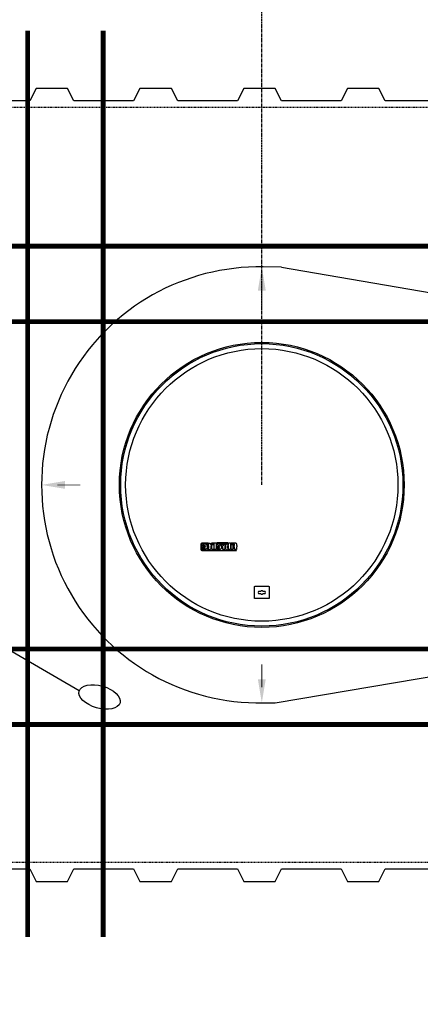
# Model space of a CAD drawing. Extents: x 1529 to 4201, y -422 to 622.
# Tile 352 of 460: x 3335 to 3399, y -16 to 141. Entities that reach past the tile are written whole.
import ezdxf

# ---------------------------------------------------------------- set-up
doc = ezdxf.new("R2010")
doc.units = 0
doc.header["$MEASUREMENT"] = 0
doc.header["$PDSIZE"] = 1
for name, pattern in [('CENTER1', [0.6625, 0.5, -0.075, 0.0125, -0.075]), ('HIDDEN3', [0.1875, 0.125, -0.0625]), ('TANK-SLAB$0$DASHED', [0.75, 0.5, -0.25])]:
    doc.linetypes.add(name, pattern=pattern)
doc.layers.get('0').update_dxf_attribs({"linetype": 'CONTINUOUS'})
doc.layers.get('DEFPOINTS').update_dxf_attribs({"linetype": 'CONTINUOUS'})
for name, color, linetype in [('CENTERLINE', 3, 'CENTER1'), ('DIM', 3, 'CONTINUOUS'), ('REBAR', 4, 'TANK-SLAB$0$DASHED'), ('TANK-MANHOLE-COVER-40', 2, 'CONTINUOUS'), ('TANK-SLOPE', 3, 'CONTINUOUS'), ('TANK-UST', 5, 'CONTINUOUS'), ('TEXT', 3, 'CONTINUOUS')]:
    doc.layers.add(name, color=color, linetype=linetype)
doc.styles.add('SIMPLEX', font='simplex')
doc.dimstyles.new('DIM48', dxfattribs={"dimscale": 48, "dimtxt": 0.09375, "dimasz": 0.09375, "dimexe": 0.0625, "dimexo": 0.0625, "dimgap": 0.0625, "dimtad": 1, "dimdec": 4, "dimzin": 3, "dimdsep": 46, "dimlunit": 4, "dimtxsty": 'SIMPLEX', "dimcen": 0, "dimclrd": 3, "dimclre": 3, "dimclrt": 3, "dimadec": 0, "dimazin": 0, "dimtfac": 1, "dimtdec": 4, "dimtofl": 0, "dimtmove": 2, "dimatfit": 3, "dimfxl": 1, "dimfrac": 2, "dimtolj": 1, "dimtzin": 3, "dimarcsym": 0})

# ---------------------------------------------------------------- blocks, each defined once
blk = doc.blocks.new('*D89')
at = {"layer": 'DEFPOINTS', "color": 0, "transparency": 16777216}
for p in [(3182.92, 3.68), (3262.32, 3.68), (3421.12, -32.32)]:
    blk.add_point(p, dxfattribs=at)
at = {"layer": 'DIM', "color": 3, "lineweight": -2, "transparency": 16777216}
for p, q in [((3259.32, 3.68), (3179.92, 3.68)), ((3182.92, -27.82), (3182.92, -0.82)), ((3418.12, -32.32), (3179.92, -32.32))]:
    blk.add_line(p, q, dxfattribs=at)
at = {"layer": 'DIM', "color": 3, "transparency": 16777216}
for points in [[(3182.17, -0.82), (3183.67, -0.82), (3182.92, 3.68)], [(3182.17, -27.82), (3183.67, -27.82), (3182.92, -32.32)]]:
    blk.add_solid(points, dxfattribs=at)
at = {"layer": 'DIM', "color": 3, "transparency": 16777216, "insert": (3177.24, -14.32), "char_height": 4.5, "attachment_point": 5, "rotation": 90, "style": 'SIMPLEX'}
blk.add_mtext('\\A1;3\'-0"', dxfattribs=at)
blk = doc.blocks.new('*D106')
at = {"color": 3, "lineweight": -2, "transparency": 16777216}
for p, q in [((3313.57, 107.68), (3313.57, 196.62)), ((3780.89, 107.62), (3780.89, 196.62)), ((3318.07, 193.62), (3776.39, 193.62))]:
    blk.add_line(p, q, dxfattribs=at)
at = {"color": 3, "transparency": 16777216}
for points in [[(3318.07, 194.37), (3318.07, 192.87), (3313.57, 193.62)], [(3776.39, 194.37), (3776.39, 192.87), (3780.89, 193.62)]]:
    blk.add_solid(points, dxfattribs=at)
at = {"layer": 'DEFPOINTS', "color": 0, "transparency": 16777216}
for p in [(3780.89, 193.62), (3313.57, 104.68), (3780.89, 104.62)]:
    blk.add_point(p, dxfattribs=at)
at = {"color": 3, "transparency": 16777216, "insert": (3547.23, 199.3), "char_height": 4.5, "attachment_point": 5, "style": 'SIMPLEX'}
blk.add_mtext('\\A1;38\'-10"', dxfattribs=at)

msp = doc.modelspace()

# ---------------------------------------------------------------- linework, layer by layer
at = {"layer": 'CENTERLINE'}
msp.add_line((3373.94747, 66.6856), (3373.94747, 229.45435), dxfattribs=at)
at = {"layer": 'REBAR', "const_width": 0.75}
for points in [[(3336.7237, 138.87712), (3336.71955, -5.13243)], [(3336.7237, 138.87712), (3336.71955, -5.13243)], [(3348.7237, 138.87678), (3348.71955, -5.13277)], [(3348.7237, 138.87678), (3348.71955, -5.13277)], [(3433.56609, 104.62092), (3313.56643, 104.62092)], [(3433.56643, 92.62092), (3313.56643, 92.62092)], [(3433.56643, 40.62092), (3313.56643, 40.62092)], [(3433.56643, 28.62092), (3313.56643, 28.62092)]]:
    msp.add_lwpolyline(points, dxfattribs=at)
at = {"layer": 'TANK-MANHOLE-COVER-40', "color": 2}
for points in [[(3365.4102, 57.48548), (3365.4102, 57.40206), (3364.4777, 57.40206, 0.414213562), (3364.39918, 57.32354), (3364.39918, 56.36109, 0.414213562), (3364.4777, 56.28257), (3369.94543, 56.28257), (3369.8825, 56.19915), (3364.4826, 56.19915, -0.414213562), (3364.31575, 56.366), (3364.31575, 57.31863, -0.414213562), (3364.4826, 57.48548)], [(3364.95335, 56.67678), (3364.95335, 56.75015), (3364.48677, 56.75015), (3364.47929, 56.77276), (3364.47578, 56.7938), (3364.47071, 56.8273), (3364.46759, 56.85263), (3364.46642, 56.87678), (3364.46552, 56.90596, -1), (3365.2637, 56.90596), (3365.26318, 56.86601), (3365.26225, 56.81703), (3365.26318, 56.77544), (3365.25578, 56.72276), (3365.24838, 56.67747), (3365.23913, 56.63588), (3365.22155, 56.58782), (3365.20583, 56.55917), (3365.18455, 56.5296), (3365.1642, 56.50187), (3365.13645, 56.47415), (3365.10778, 56.45289), (3365.07355, 56.43071), (3365.03933, 56.41407), (3364.99493, 56.39744), (3364.94683, 56.38727), (3364.88855, 56.3808), (3364.8275, 56.37988), (3364.77571, 56.37988), (3364.71928, 56.38357), (3364.67581, 56.38912), (3364.64066, 56.39374), (3364.60921, 56.40206), (3364.57683, 56.40945), (3364.54076, 56.42054), (3364.53334, 56.424), (3364.49776, 56.61847), (3364.54929, 56.604), (3364.57677, 56.59576), (3364.60517, 56.58844), (3364.64364, 56.58112), (3364.68669, 56.57654), (3364.73891, 56.57471), (3364.77738, 56.5738), (3364.82043, 56.57746), (3364.85524, 56.58387), (3364.89005, 56.59576), (3364.91662, 56.6159), (3364.93408, 56.63342), (3364.9486, 56.65848)], [(3364.71254, 56.90596), (3364.71254, 56.94064, -1), (3364.9793, 56.94064), (3364.9793, 56.90596)], [(3365.30938, 56.42165), (3365.30938, 56.5852), (3365.4462, 56.5852, 0.414213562), (3365.52962, 56.66863), (3365.52962, 56.98577), (3365.30938, 56.98577), (3365.30938, 57.26648), (3365.52962, 57.26648), (3365.52962, 57.4404), (3365.68904, 57.4404, 0.161867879), (3365.95101, 57.13751), (3365.95101, 56.98451), (3365.83961, 56.98451), (3365.83961, 56.54979), (3365.83339, 56.51735), (3365.82585, 56.49186), (3365.81426, 56.47158), (3365.79918, 56.45362), (3365.78179, 56.43682), (3365.7615, 56.42002), (3365.74294, 56.40785), (3365.70004, 56.39048), (3365.66351, 56.38352), (3365.63162, 56.38005), (3365.60437, 56.38005), (3365.56784, 56.38005), (3365.53015, 56.38005), (3365.49884, 56.38236), (3365.46638, 56.38642), (3365.44028, 56.39163), (3365.41187, 56.39859), (3365.3823, 56.40496), (3365.3452, 56.41365)], [(3366.24002, 57.29385), (3366.04921, 57.29385, -0.414213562), (3365.98962, 57.35344), (3365.98962, 57.42589, -0.414213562), (3366.04921, 57.48548), (3366.24002, 57.48548, -0.414213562), (3366.29961, 57.42589), (3366.29961, 57.35344, -0.414213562)], [(3366.76381, 56.61847), (3366.81534, 56.604), (3366.84282, 56.59576), (3366.87122, 56.58844), (3366.90969, 56.58112), (3366.95275, 56.57654), (3367.00496, 56.57471), (3367.04343, 56.5738), (3367.08649, 56.57746), (3367.1213, 56.58387), (3367.15611, 56.59576), (3367.18267, 56.6159), (3367.20013, 56.63342), (3367.21465, 56.65848), (3367.21941, 56.67678), (3367.21941, 56.75015), (3366.75283, 56.75015), (3366.74535, 56.77276), (3366.74184, 56.7938), (3366.73677, 56.8273), (3366.73365, 56.85263), (3366.73248, 56.87678), (3366.73157, 56.90596, -1), (3367.52976, 56.90596), (3367.52923, 56.86601), (3367.52831, 56.81703), (3367.52923, 56.77544), (3367.52183, 56.72276), (3367.51443, 56.67747), (3367.50518, 56.63588), (3367.48761, 56.58782), (3367.47188, 56.55917), (3367.45061, 56.5296), (3367.43026, 56.50187), (3367.40251, 56.47415), (3367.37383, 56.45289), (3367.33961, 56.43071), (3367.30538, 56.41407), (3367.26098, 56.39744), (3367.21288, 56.38727), (3367.15461, 56.3808), (3367.09356, 56.37988), (3367.04176, 56.37988), (3366.98533, 56.38357), (3366.94186, 56.38912), (3366.90671, 56.39374), (3366.87526, 56.40206), (3366.84288, 56.40945), (3366.80681, 56.42054), (3366.79939, 56.424)], [(3366.9786, 56.90596), (3366.9786, 56.94064, -1), (3367.24536, 56.94064), (3367.24536, 56.90596)], [(3369.30047, 57.29385), (3369.10966, 57.29385, -0.414213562), (3369.05007, 57.35344), (3369.05007, 57.42589, -0.414213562), (3369.10966, 57.48548), (3369.30047, 57.48548, -0.414213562), (3369.36006, 57.42589), (3369.36006, 57.35344, -0.414213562)]]:
    msp.add_lwpolyline(points, format="xyb", close=True, dxfattribs=at)
for points in [[(3366.29961, 56.39837), (3365.98962, 56.39837), (3365.98962, 57.23763), (3366.29961, 57.23763)], [(3366.68519, 56.39837), (3366.3752, 56.39837), (3366.3752, 57.48548), (3366.68519, 57.48548)], [(3368.52983, 57.40206), (3368.52983, 57.48548), (3366.81158, 57.48548), (3366.81158, 57.40206)], [(3368.45447, 56.79735), (3368.45463, 56.79475), (3368.45479, 56.79211), (3368.45497, 56.78943), (3368.45516, 56.78673), (3368.45536, 56.784), (3368.45555, 56.78126), (3368.45575, 56.77851), (3368.45594, 56.77575), (3368.45613, 56.77299), (3368.45631, 56.77022), (3368.45652, 56.76743), (3368.45674, 56.76459), (3368.45699, 56.76171), (3368.45728, 56.75877), (3368.45762, 56.75576), (3368.45801, 56.75266), (3368.45847, 56.74947), (3368.45899, 56.74621), (3368.45956, 56.74289), (3368.46018, 56.73955), (3368.46085, 56.73619), (3368.46155, 56.73284), (3368.46228, 56.72953), (3368.46304, 56.72627), (3368.46383, 56.72308), (3368.46463, 56.71997), (3368.46546, 56.71693), (3368.46633, 56.71396), (3368.46722, 56.71106), (3368.46815, 56.70822), (3368.46912, 56.70545), (3368.47014, 56.70274), (3368.47119, 56.7001), (3368.4723, 56.69751), (3368.47346, 56.69497), (3368.47466, 56.69249), (3368.47592, 56.69005), (3368.47724, 56.68766), (3368.47861, 56.68531), (3368.48004, 56.683), (3368.48153, 56.68073), (3368.48308, 56.6785), (3368.48469, 56.67632), (3368.48636, 56.67419), (3368.48808, 56.67212), (3368.48986, 56.67012), (3368.49169, 56.66819), (3368.49357, 56.66635), (3368.49551, 56.66458), (3368.4975, 56.6629), (3368.49955, 56.66129), (3368.50168, 56.65976), (3368.50388, 56.65828), (3368.50616, 56.65686), (3368.50853, 56.6555), (3368.511, 56.65418), (3368.51357, 56.6529), (3368.51622, 56.65167), (3368.51896, 56.6505), (3368.52176, 56.64939), (3368.52462, 56.64835), (3368.52752, 56.64738), (3368.53046, 56.6465), (3368.53341, 56.64571), (3368.53638, 56.64502), (3368.53936, 56.64443), (3368.54235, 56.64393), (3368.54534, 56.64352), (3368.54834, 56.64321), (3368.55134, 56.64299), (3368.55434, 56.64286), (3368.55735, 56.64282), (3368.56035, 56.64286), (3368.56336, 56.64299), (3368.56636, 56.64321), (3368.56936, 56.64352), (3368.57235, 56.64393), (3368.57534, 56.64443), (3368.57831, 56.64502), (3368.58128, 56.64571), (3368.58424, 56.6465), (3368.58718, 56.64738), (3368.59008, 56.64835), (3368.59294, 56.64939), (3368.59574, 56.6505), (3368.59847, 56.65167), (3368.60113, 56.6529), (3368.60369, 56.65418), (3368.60616, 56.6555), (3368.60853, 56.65686), (3368.61082, 56.65828), (3368.61302, 56.65976), (3368.61514, 56.66129), (3368.6172, 56.6629), (3368.61919, 56.66458), (3368.62112, 56.66635), (3368.62301, 56.66819), (3368.62484, 56.67012), (3368.62661, 56.67212), (3368.62834, 56.67419), (3368.63, 56.67632), (3368.63161, 56.6785), (3368.63316, 56.68073), (3368.63465, 56.683), (3368.63609, 56.68531), (3368.63746, 56.68766), (3368.63877, 56.69005), (3368.64003, 56.69249), (3368.64124, 56.69497), (3368.6424, 56.69751), (3368.6435, 56.7001), (3368.64456, 56.70274), (3368.64557, 56.70545), (3368.64654, 56.70822), (3368.64747, 56.71106), (3368.64837, 56.71396), (3368.64923, 56.71693), (3368.65006, 56.71997), (3368.65087, 56.72308), (3368.65165, 56.72627), (3368.65241, 56.72953), (3368.65315, 56.73284), (3368.65385, 56.73619), (3368.65451, 56.73955), (3368.65513, 56.74289), (3368.65571, 56.74621), (3368.65623, 56.74947), (3368.65668, 56.75266), (3368.65708, 56.75576), (3368.65742, 56.75877), (3368.65771, 56.76171), (3368.65796, 56.76459), (3368.65818, 56.76743), (3368.65838, 56.77022), (3368.65857, 56.77299), (3368.65876, 56.77575), (3368.65895, 56.77851), (3368.65914, 56.78126), (3368.65934, 56.784), (3368.65953, 56.78673), (3368.65972, 56.78943), (3368.6599, 56.79211), (3368.66007, 56.79475), (3368.66023, 56.79735), (3368.66036, 56.79992), (3368.66048, 56.80245), (3368.66059, 56.80494), (3368.66067, 56.80741), (3368.66074, 56.80985), (3368.66079, 56.81228), (3368.66082, 56.8147), (3368.66083, 56.81712), (3368.66082, 56.81953), (3368.66079, 56.82195), (3368.66074, 56.82438), (3368.66067, 56.82683), (3368.66059, 56.82929), (3368.66048, 56.83179), (3368.66036, 56.83431), (3368.66023, 56.83688), (3368.66007, 56.83948), (3368.6599, 56.84213), (3368.65972, 56.8448), (3368.65953, 56.84751), (3368.65934, 56.85023), (3368.65914, 56.85297), (3368.65895, 56.85572), (3368.65876, 56.85848), (3368.65857, 56.86124), (3368.65838, 56.86401), (3368.65818, 56.86681), (3368.65796, 56.86964), (3368.65771, 56.87252), (3368.65742, 56.87546), (3368.65708, 56.87847), (3368.65668, 56.88157), (3368.65623, 56.88476), (3368.65571, 56.88802), (3368.65513, 56.89134), (3368.65451, 56.89469), (3368.65385, 56.89804), (3368.65315, 56.90139), (3368.65241, 56.9047), (3368.65165, 56.90796), (3368.65087, 56.91115), (3368.65006, 56.91426), (3368.64923, 56.9173), (3368.64837, 56.92027), (3368.64747, 56.92318), (3368.64654, 56.92601), (3368.64557, 56.92878), (3368.64456, 56.93149), (3368.6435, 56.93414), (3368.6424, 56.93673), (3368.64124, 56.93926), (3368.64003, 56.94174), (3368.63877, 56.94418), (3368.63746, 56.94657), (3368.63609, 56.94892), (3368.63465, 56.95123), (3368.63316, 56.9535), (3368.63161, 56.95573), (3368.63, 56.95792), (3368.62834, 56.96004), (3368.62661, 56.96211), (3368.62484, 56.96411), (3368.62301, 56.96604), (3368.62112, 56.96789), (3368.61919, 56.96965), (3368.6172, 56.97133), (3368.61514, 56.97294), (3368.61302, 56.97448), (3368.61082, 56.97595), (3368.60853, 56.97737), (3368.60616, 56.97874), (3368.60369, 56.98006), (3368.60113, 56.98133), (3368.59847, 56.98256), (3368.59574, 56.98373), (3368.59294, 56.98484), (3368.59008, 56.98589), (3368.58718, 56.98685), (3368.58424, 56.98773), (3368.58128, 56.98852), (3368.57831, 56.98921), (3368.57534, 56.98981), (3368.57235, 56.99031), (3368.56936, 56.99071), (3368.56636, 56.99102), (3368.56336, 56.99124), (3368.56035, 56.99137), (3368.55735, 56.99142), (3368.55434, 56.99137), (3368.55134, 56.99124), (3368.54834, 56.99102), (3368.54534, 56.99071), (3368.54235, 56.99031), (3368.53936, 56.98981), (3368.53638, 56.98921), (3368.53341, 56.98852), (3368.53046, 56.98773), (3368.52752, 56.98685), (3368.52462, 56.98589), (3368.52176, 56.98484), (3368.51896, 56.98373), (3368.51622, 56.98256), (3368.51357, 56.98133), (3368.511, 56.98006), (3368.50853, 56.97874), (3368.50616, 56.97737), (3368.50388, 56.97595), (3368.50168, 56.97448), (3368.49955, 56.97294), (3368.4975, 56.97133), (3368.49551, 56.96965), (3368.49357, 56.96789), (3368.49169, 56.96604), (3368.48986, 56.96411), (3368.48808, 56.96211), (3368.48636, 56.96004), (3368.48469, 56.95792), (3368.48308, 56.95573), (3368.48153, 56.9535), (3368.48004, 56.95123), (3368.47861, 56.94892), (3368.47724, 56.94657), (3368.47592, 56.94418), (3368.47466, 56.94174), (3368.47346, 56.93926), (3368.4723, 56.93673), (3368.47119, 56.93414), (3368.47014, 56.93149), (3368.46912, 56.92878), (3368.46815, 56.92601), (3368.46722, 56.92318), (3368.46633, 56.92027), (3368.46546, 56.9173), (3368.46463, 56.91426), (3368.46383, 56.91115), (3368.46304, 56.90796), (3368.46228, 56.9047), (3368.46155, 56.90139), (3368.46085, 56.89804), (3368.46018, 56.89469), (3368.45956, 56.89134), (3368.45899, 56.88802), (3368.45847, 56.88476), (3368.45801, 56.88157), (3368.45762, 56.87847), (3368.45728, 56.87546), (3368.45699, 56.87252), (3368.45674, 56.86964), (3368.45652, 56.86681), (3368.45631, 56.86401), (3368.45613, 56.86124), (3368.45594, 56.85848), (3368.45575, 56.85572), (3368.45555, 56.85297), (3368.45536, 56.85023), (3368.45516, 56.84751), (3368.45497, 56.8448), (3368.45479, 56.84213), (3368.45463, 56.83948), (3368.45447, 56.83688), (3368.45433, 56.83431), (3368.45421, 56.83179), (3368.45411, 56.82929), (3368.45402, 56.82683), (3368.45396, 56.82438), (3368.45391, 56.82195), (3368.45388, 56.81953), (3368.45387, 56.81712), (3368.45388, 56.8147), (3368.45391, 56.81228), (3368.45396, 56.80985), (3368.45402, 56.80741), (3368.45411, 56.80494), (3368.45421, 56.80245), (3368.45433, 56.79992)], [(3369.36006, 56.39837), (3369.05007, 56.39837), (3369.05007, 57.23763), (3369.36006, 57.23763)]]:
    msp.add_lwpolyline(points, close=True, dxfattribs=at)
for points in [[(3367.8069, 56.99788), (3367.81269, 56.99788), (3367.81269, 57.25888), (3368.0839, 57.25888), (3368.0839, 56.39837), (3367.77391, 56.39837), (3367.77391, 56.76023, 0.414213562), (3367.60706, 56.92709), (3367.56336, 56.92709), (3367.56336, 57.25888, -0.015514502), (3367.57694, 57.26571, -0.024733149), (3367.58578, 57.2693, -0.005945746), (3367.60144, 57.27457, -0.012869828), (3367.60876, 57.27673, -0.049413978), (3367.62524, 57.27943, -0.053929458), (3367.64054, 57.27876, -0.036627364), (3367.65503, 57.27544, -0.042564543), (3367.66691, 57.27065, -0.006290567), (3367.67726, 57.26525, -0.008872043), (3367.68448, 57.2612, -0.009321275), (3367.69602, 57.25416, -0.009741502), (3367.70679, 57.24701, -0.028906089), (3367.71699, 57.23904, -0.027693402), (3367.72663, 57.22958, -0.026629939), (3367.7357, 57.2185, -0.041647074), (3367.74049, 57.21068, -0.000264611), (3367.74544, 57.20083, -0.00016335), (3367.75344, 57.18486, -0.000116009), (3367.76266, 57.16646, -0.000665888), (3367.76426, 57.16325, -0.034842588), (3367.76686, 57.15696, -0.014153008), (3367.7717, 57.14096, -0.001675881), (3367.77542, 57.12708, 0.003030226), (3367.77914, 57.11321, 0.000398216), (3367.78286, 57.09972, -0.000723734), (3367.78657, 57.08624, -0.001660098), (3367.79096, 57.07001, -0.006697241), (3367.79198, 57.06598, -0.003793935), (3367.79284, 57.06223, -0.000692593), (3367.79739, 57.04166, -0.000271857), (3367.79794, 57.03915, -0.000019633), (3367.8055, 57.0045, -0.002677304), (3367.80657, 56.99946, -0.000101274), (3367.8069, 56.99788)], [(3369.90352, 57.31182), (3369.90352, 57.0584), (3369.98504, 57.0584), (3369.98504, 56.83839), (3369.90352, 56.83839), (3369.90352, 56.39837), (3369.59353, 56.39837), (3369.59353, 56.83839), (3369.4153, 56.83839), (3369.4153, 57.0584), (3369.59353, 57.0584), (3369.59353, 57.23426, 0.414213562), (3369.53394, 57.29385), (3369.4153, 57.29385), (3369.4153, 57.48548)]]:
    msp.add_lwpolyline(points, format="xyb", dxfattribs=at)
for points in [[(3368.6704, 57.03372), (3368.66959, 57.03809), (3368.66785, 57.04688), (3368.66601, 57.05564), (3368.66409, 57.06431), (3368.6621, 57.07284), (3368.66005, 57.08118), (3368.65794, 57.08933), (3368.65577, 57.09729), (3368.65351, 57.10506), (3368.65117, 57.11266), (3368.64873, 57.12008), (3368.64619, 57.12733), (3368.64354, 57.13442), (3368.64077, 57.14135), (3368.63788, 57.14813), (3368.63485, 57.15476), (3368.63169, 57.16126), (3368.62839, 57.16764), (3368.62495, 57.17389), (3368.62136, 57.18004), (3368.61761, 57.18609), (3368.61371, 57.19204), (3368.60965, 57.19788), (3368.60543, 57.20359), (3368.60107, 57.20916), (3368.59656, 57.21457), (3368.59191, 57.21981), (3368.58712, 57.22485), (3368.58219, 57.22969), (3368.57713, 57.2343), (3368.57192, 57.23871), (3368.56654, 57.24291), (3368.56098, 57.24694), (3368.55522, 57.2508), (3368.54924, 57.25451), (3368.54303, 57.25809), (3368.53657, 57.26154), (3368.52986, 57.26488), (3368.52291, 57.2681), (3368.51575, 57.27117), (3368.50841, 57.27408), (3368.50093, 57.2768), (3368.49334, 57.27933), (3368.48565, 57.28163), (3368.47791, 57.2837), (3368.47014, 57.28551), (3368.46235, 57.28706), (3368.45453, 57.28837), (3368.4467, 57.28943), (3368.43885, 57.29024), (3368.43099, 57.29082), (3368.42313, 57.29117), (3368.41526, 57.29128), (3368.4074, 57.29117), (3368.39953, 57.29082), (3368.39168, 57.29024), (3368.38383, 57.28943), (3368.376, 57.28837), (3368.36818, 57.28706), (3368.36039, 57.28551), (3368.35261, 57.2837), (3368.34487, 57.28163), (3368.33719, 57.27933), (3368.32959, 57.2768), (3368.32211, 57.27408), (3368.31478, 57.27117), (3368.30762, 57.2681), (3368.30067, 57.26488), (3368.29395, 57.26154), (3368.2875, 57.25809), (3368.28129, 57.25451), (3368.27531, 57.2508), (3368.26955, 57.24694), (3368.26399, 57.24291), (3368.25861, 57.23871), (3368.2534, 57.2343), (3368.24833, 57.22969), (3368.24341, 57.22485), (3368.23862, 57.21981), (3368.23396, 57.21457), (3368.22945, 57.20916), (3368.22509, 57.20359), (3368.22088, 57.19788), (3368.21682, 57.19204), (3368.21291, 57.18609), (3368.20917, 57.18004), (3368.20558, 57.17389), (3368.20213, 57.16764), (3368.19883, 57.16126), (3368.19568, 57.15476), (3368.19265, 57.14813), (3368.18976, 57.14135), (3368.18699, 57.13442), (3368.18434, 57.12733), (3368.1818, 57.12008), (3368.17936, 57.11266), (3368.17702, 57.10506), (3368.17476, 57.09729), (3368.17258, 57.08933), (3368.17047, 57.08118), (3368.16843, 57.07284), (3368.16644, 57.06431), (3368.16452, 57.05564), (3368.16268, 57.04688), (3368.16094, 57.03809), (3368.15931, 57.02933), (3368.15781, 57.02065), (3368.15645, 57.01211), (3368.15525, 57.00376), (3368.15422, 56.99565), (3368.15333, 56.98777), (3368.15257, 56.98007), (3368.15192, 56.97253), (3368.15134, 56.96512), (3368.15081, 56.9578), (3368.15031, 56.95054), (3368.14983, 56.94332), (3368.14932, 56.9361), (3368.14881, 56.9289), (3368.1483, 56.92173), (3368.1478, 56.9146), (3368.1473, 56.90752), (3368.14683, 56.90052), (3368.14639, 56.8936), (3368.14598, 56.88678), (3368.14562, 56.88007), (3368.1453, 56.87345), (3368.14503, 56.86692), (3368.14481, 56.86046), (3368.14464, 56.85406), (3368.14451, 56.8477), (3368.14443, 56.84137), (3368.14441, 56.83505), (3368.14443, 56.82873), (3368.14451, 56.8224), (3368.14464, 56.81604), (3368.14481, 56.80964), (3368.14503, 56.80318), (3368.1453, 56.79665), (3368.14562, 56.79004), (3368.14598, 56.78332), (3368.14639, 56.7765), (3368.14683, 56.76958), (3368.1473, 56.76258), (3368.1478, 56.75551), (3368.1483, 56.74838), (3368.14881, 56.7412), (3368.14932, 56.734), (3368.14983, 56.72678), (3368.15031, 56.71956), (3368.15081, 56.71231), (3368.15134, 56.70499), (3368.15192, 56.69757), (3368.15257, 56.69003), (3368.15333, 56.68234), (3368.15422, 56.67445), (3368.15525, 56.66634), (3368.15645, 56.658), (3368.15781, 56.64946), (3368.15931, 56.64078), (3368.16094, 56.63201), (3368.16268, 56.62322), (3368.16452, 56.61447), (3368.16644, 56.60579), (3368.16843, 56.59726), (3368.17047, 56.58892), (3368.17258, 56.58077), (3368.17476, 56.57281), (3368.17702, 56.56504), (3368.17936, 56.55744), (3368.1818, 56.55002), (3368.18434, 56.54277), (3368.18699, 56.53568), (3368.18976, 56.52875), (3368.19265, 56.52198), (3368.19568, 56.51534), (3368.19883, 56.50884), (3368.20213, 56.50247), (3368.20558, 56.49621), (3368.20917, 56.49006), (3368.21291, 56.48401), (3368.21682, 56.47807), (3368.22088, 56.47223), (3368.22509, 56.46651), (3368.22945, 56.46094), (3368.23396, 56.45553), (3368.23862, 56.45029), (3368.24341, 56.44525), (3368.24833, 56.44042), (3368.2534, 56.4358), (3368.25861, 56.4314), (3368.26399, 56.42719), (3368.26955, 56.42316), (3368.27531, 56.4193), (3368.28129, 56.41559), (3368.2875, 56.41202), (3368.29395, 56.40856), (3368.30067, 56.40522), (3368.30762, 56.40201), (3368.31478, 56.39894), (3368.32211, 56.39603), (3368.32959, 56.3933), (3368.33719, 56.39078), (3368.34487, 56.38847), (3368.35261, 56.38641), (3368.36039, 56.3846), (3368.36818, 56.38304), (3368.376, 56.38173), (3368.38383, 56.38068), (3368.39168, 56.37986), (3368.39953, 56.37928), (3368.4074, 56.37894), (3368.41526, 56.37882), (3368.42313, 56.37894), (3368.43099, 56.37928), (3368.43885, 56.37986), (3368.4467, 56.38068), (3368.45453, 56.38173), (3368.46235, 56.38304), (3368.47014, 56.3846), (3368.47791, 56.38641), (3368.48565, 56.38847), (3368.49334, 56.39078), (3368.50093, 56.3933), (3368.50841, 56.39603), (3368.51575, 56.39894), (3368.52291, 56.40201), (3368.52986, 56.40522), (3368.53657, 56.40856), (3368.54303, 56.41202), (3368.54924, 56.41559), (3368.55522, 56.4193), (3368.56098, 56.42316), (3368.56654, 56.42719), (3368.57192, 56.4314), (3368.57713, 56.4358), (3368.58219, 56.44042), (3368.58712, 56.44525), (3368.59191, 56.45029), (3368.59656, 56.45553), (3368.60107, 56.46094), (3368.60543, 56.46651), (3368.60965, 56.47223), (3368.61371, 56.47807), (3368.61761, 56.48401), (3368.62136, 56.49006), (3368.62495, 56.49621), (3368.62839, 56.50247), (3368.63169, 56.50884), (3368.63485, 56.51534), (3368.63788, 56.52198), (3368.64077, 56.52875), (3368.64354, 56.53568), (3368.64619, 56.54277), (3368.64873, 56.55002), (3368.65117, 56.55744), (3368.65351, 56.56504), (3368.65577, 56.57281), (3368.65794, 56.58077), (3368.66005, 56.58892), (3368.6621, 56.59726), (3368.66409, 56.60579), (3368.66601, 56.61447), (3368.66785, 56.62322), (3368.66959, 56.63201), (3368.6704, 56.63638)], [(3368.6704, 57.03372), (3368.6704, 57.48548), (3368.98039, 57.48548), (3368.98039, 56.39837), (3368.6704, 56.39837), (3368.6704, 56.63638)], [(3369.4153, 57.48548), (3369.43295, 57.48779), (3369.4484, 57.48976), (3369.46192, 57.49145), (3369.47382, 57.49286), (3369.4844, 57.49404), (3369.49395, 57.49502), (3369.50278, 57.49582), (3369.51118, 57.49647), (3369.51939, 57.497), (3369.5275, 57.49742), (3369.53551, 57.49776), (3369.54344, 57.49801), (3369.55131, 57.4982), (3369.55914, 57.49834), (3369.56695, 57.49843), (3369.57476, 57.4985), (3369.58258, 57.49855), (3369.59044, 57.49858), (3369.59835, 57.49857), (3369.60634, 57.49852), (3369.61442, 57.49842), (3369.62262, 57.49826), (3369.63095, 57.49803), (3369.63944, 57.49772), (3369.64809, 57.49732), (3369.65683, 57.49684), (3369.66557, 57.49627), (3369.67423, 57.49562), (3369.68272, 57.4949), (3369.69095, 57.49409), (3369.69885, 57.4932), (3369.70631, 57.49224), (3369.71329, 57.49121), (3369.7198, 57.4901), (3369.72591, 57.48893), (3369.73166, 57.4877), (3369.73712, 57.48641), (3369.74232, 57.48507), (3369.74733, 57.48367), (3369.7522, 57.48223), (3369.75697, 57.48073), (3369.76166, 57.47918), (3369.76628, 57.47756), (3369.77082, 57.47585), (3369.77529, 57.47404), (3369.77971, 57.4721), (3369.78407, 57.47004), (3369.78838, 57.46783), (3369.79264, 57.46547), (3369.79683, 57.46297), (3369.80093, 57.46039), (3369.80492, 57.45774), (3369.80877, 57.45506), (3369.81245, 57.45238), (3369.81594, 57.44974), (3369.81923, 57.44718), (3369.82229, 57.4447), (3369.82518, 57.44229), (3369.82794, 57.4399), (3369.83064, 57.43751), (3369.83334, 57.43508), (3369.83608, 57.43256), (3369.83893, 57.42993), (3369.84194, 57.42715), (3369.84515, 57.42418), (3369.84854, 57.42103), (3369.85204, 57.41772), (3369.8556, 57.41426), (3369.85918, 57.41065), (3369.86273, 57.40692), (3369.86618, 57.40308), (3369.8695, 57.39914), (3369.87264, 57.3951), (3369.8756, 57.39093), (3369.87839, 57.38662), (3369.88103, 57.38211), (3369.88353, 57.37738), (3369.88591, 57.37239), (3369.88817, 57.36711), (3369.89033, 57.3615), (3369.8924, 57.35556), (3369.89437, 57.34935), (3369.89623, 57.34297), (3369.89797, 57.33652), (3369.89958, 57.33008), (3369.90105, 57.32375), (3369.90236, 57.31764), (3369.90352, 57.31182)]]:
    msp.add_lwpolyline(points, dxfattribs=at)
at = {"layer": 'TANK-MANHOLE-COVER-40', "color": 2, "linetype": 'Continuous', "flags": 128}
for points in [[(3372.8648, 48.61473, -0.414213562), (3372.76637, 48.71316), (3372.76637, 50.48481, -0.414213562), (3372.8648, 50.58324), (3375.03015, 50.58324, -0.414213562), (3375.12858, 50.48481), (3375.12858, 48.71316, -0.414213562), (3375.03015, 48.61473)], [(3373.73637, 49.42182, 0.466252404), (3374.15857, 49.42182), (3374.49015, 49.42182, 0.159100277), (3374.49015, 49.77615), (3374.15857, 49.77615, 0.466252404), (3373.73637, 49.77615), (3373.40479, 49.77615, 0.159100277), (3373.40479, 49.42182)]]:
    msp.add_lwpolyline(points, format="xyb", close=True, dxfattribs=at)
at = {"layer": 'TANK-MANHOLE-COVER-40', "color": 4, "linetype": 'Continuous'}
msp.add_circle((3373.94747, 66.6856), 22.63902, dxfattribs=at)
at = {"layer": 'TANK-MANHOLE-COVER-40', "color": 1, "linetype": 'Continuous'}
msp.add_circle((3373.94747, 66.6856), 22.44094, dxfattribs=at)
at = {"layer": 'TANK-MANHOLE-COVER-40', "color": 2, "linetype": 'Continuous'}
msp.add_circle((3373.94747, 66.6856), 21.65354, dxfattribs=at)
at = {"layer": 'TANK-SLOPE'}
for p, q in [((3377.0672, 101.26968), (3487.45061, 82.45822)), ((3376.0672, 32.08306), (3487.29182, 50.88521))]:
    msp.add_line(p, q, dxfattribs=at)
msp.add_lwpolyline([(3377.0672, 101.26968), (3374.15215, 101.31892, 1.017023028), (3374.15153, 32.05074), (3376.0672, 32.08306)], format="xyb", dxfattribs=at)
at = {"layer": 'TANK-SLOPE', "const_width": 0.125}
for points in [[(3373.94747, 98.81892), (3373.94747, 95.17813)], [(3341.42818, 66.68483), (3345.06897, 66.68483)], [(3373.94747, 34.55075), (3373.94747, 38.19154)]]:
    msp.add_lwpolyline(points, dxfattribs=at)
at = {"layer": 'TANK-SLOPE'}
for points in [[(3373.32247, 97.56892), (3373.94747, 101.31892), (3374.57247, 97.56892)], [(3342.67818, 66.05983), (3338.92818, 66.68483), (3342.67818, 67.30983)], [(3373.32247, 35.80075), (3373.94747, 32.05075), (3374.57247, 35.80075)]]:
    msp.add_solid(points, dxfattribs=at)
at = {"layer": 'TANK-UST'}
msp.add_lwpolyline([(3403.0674, 127.68407), (3393.5674, 127.68407), (3392.5674, 129.68407), (3387.5674, 129.68407), (3386.5674, 127.68407), (3377.0674, 127.68407), (3376.0674, 129.68407), (3371.0674, 129.68407), (3370.0674, 127.68407), (3360.5674, 127.68407), (3359.5674, 129.68407), (3354.5674, 129.68407), (3353.5674, 127.68407), (3344.0674, 127.68407), (3343.0674, 129.68407), (3338.0674, 129.68407), (3337.0674, 127.68407), (3332.53138, 127.68407, 0.954330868)], format="xyb", dxfattribs=at)
at = {"layer": 'TANK-UST', "color": 2, "linetype": 'HIDDEN3'}
msp.add_lwpolyline([(3756.3174, 126.68407), (3760.82995, 126.68407, -0.9539575), (3760.82995, 6.68407), (3756.3174, 6.68407), (3661.0672, 6.68407), (3562.04785, 6.68407), (3337.04785, 6.68407), (3332.55465, 6.68407, -0.9539575), (3332.55465, 126.68407), (3337.04785, 126.68407), (3562.04785, 126.68407), (3661.0672, 126.68407)], format="xyb", close=True, dxfattribs=at)
at = {"layer": 'TANK-UST'}
msp.add_lwpolyline([(3332.53138, 5.68407), (3337.0674, 5.68407), (3338.0674, 3.68407), (3343.0674, 3.68407), (3344.0674, 5.68407), (3353.5674, 5.68407), (3354.5674, 3.68407), (3359.5674, 3.68407), (3360.5674, 5.68407), (3370.0674, 5.68407), (3371.0674, 3.68407), (3376.0674, 3.68407), (3377.0674, 5.68407), (3386.5674, 5.68407), (3387.5674, 3.68407), (3392.5674, 3.68407), (3393.5674, 5.68407), (3403.0674, 5.68407)], dxfattribs=at)
at = {"layer": 'TEXT'}
msp.add_line((3344.90561, 33.94704), (3196.96887, 119.73813), dxfattribs=at)
msp.add_ellipse((3348.15215, 32.99212), major_axis=(-3.25349, 0.92471), ratio=0.525325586, dxfattribs=at)

# ---------------------------------------------------------------- dimensions: what is measured, and where the dimension line sits
dim = msp.add_linear_dim(base=(3780.8897, 193.625), p1=(3313.5672, 104.68483), p2=(3780.8897, 104.62169), angle=0, text='38\'-10"', dimstyle='DIM48')
dim.commit()
dim.dimension.update_dxf_attribs({"geometry": '*D106', "text_midpoint": (3547.22845, 199.30357)})
at = {"layer": 'DIM'}
dim = msp.add_linear_dim(base=(3182.91667, 3.68253), p1=(3421.12124, -32.31747), p2=(3262.3172, 3.68253), angle=90, dimstyle='DIM48', dxfattribs=at)
dim.commit()
dim.dimension.update_dxf_attribs({"geometry": '*D89', "text_midpoint": (3177.2381, -14.31747)})

doc.saveas('drawing.dxf')
